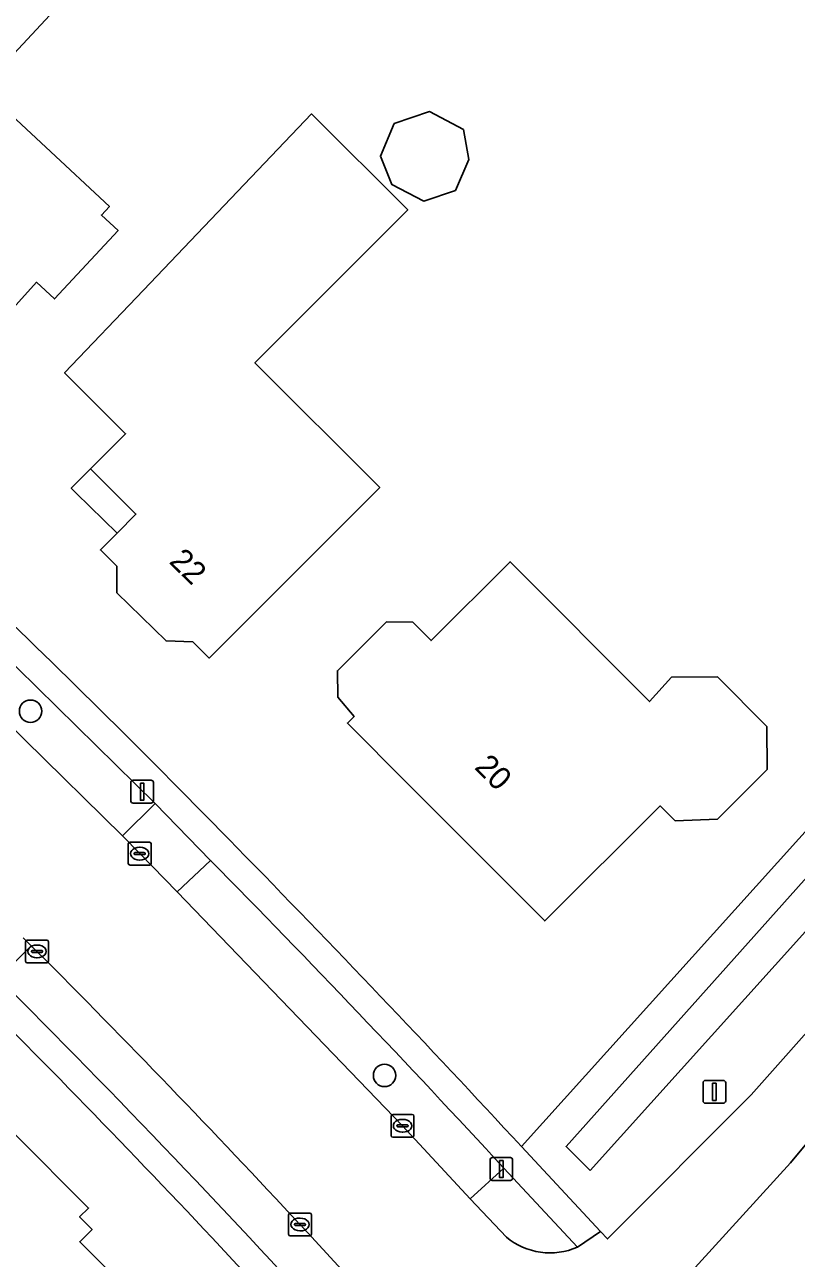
# Model space of a CAD drawing. Extents: x 160455 to 162082, y 388339 to 389736.
# Drawn here: x 160907.2 to 160941, y 389290.8 to 389344.8 of the extents above; entities that cross this region are included whole.
import ezdxf

# ---------------------------------------------------------------- set-up
doc = ezdxf.new("R2010")
doc.units = 0
for name, color, linetype in [('IMGEO_Berm_groen', 7, 'Continuous'), ('IMGEO_Boom', 7, 'Continuous'), ('IMGEO_Erf', 7, 'Continuous'), ('IMGEO_Groenvoorziening', 7, 'Continuous'), ('IMGEO_Kolk', 7, 'Continuous'), ('IMGEO_Lichtmast', 7, 'Continuous'), ('IMGEO_Pand', 7, 'Continuous'), ('IMGEO_Pand_nummerreeks', 7, 'Continuous'), ('IMGEO_Pand_overbouw', 7, 'Continuous'), ('IMGEO_Parkeervlak_open', 7, 'Continuous'), ('IMGEO_Rijbaan_lokaal_gesloten', 7, 'Continuous'), ('IMGEO_Voetpad_open', 7, 'Continuous'), ('IMGEO_Waterloop', 7, 'Continuous')]:
    doc.layers.add(name, color=color, linetype=linetype)

msp = doc.modelspace()

# ---------------------------------------------------------------- linework, layer by layer
at = {"layer": 'IMGEO_Berm_groen'}
for points in [[(160963.17, 389325.134), (160971.255, 389334.46), (160973.178, 389336.604), (160973.044, 389336.705), (160972.873, 389336.853), (160973.065, 389337.082), (160970.524, 389339.819), (160965.556, 389335.274), (160960.675, 389330.099), (160960.209, 389330.53), (160949.497, 389318.447), (160928.952, 389295.641), (160932.413, 389291.919), (160932.713, 389291.597), (160938.998, 389297.914)], [(160931.956, 389294.59), (160930.904, 389295.642), (160955.055, 389322.68), (160965.765, 389334.91), (160969.689, 389337.916), (160970.333, 389337.318), (160958.705, 389323.727), (160956.114, 389321.431)]]:
    msp.add_lwpolyline(points, close=True, dxfattribs=at)
at = {"layer": 'IMGEO_Boom'}
for centre in [(160907.464, 389314.713), (160922.957, 389298.761)]:
    msp.add_circle(centre, 0.489, dxfattribs=at)
at = {"layer": 'IMGEO_Erf'}
for points in [[(160928.952, 389295.641), (160949.497, 389318.447), (160960.209, 389330.53), (160969.702, 389340.704), (160959.946, 389350.862), (160956.46, 389354.428), (160954.588, 389356.272), (160945.889, 389364.839), (160942.5, 389368.028), (160934.163, 389375.661), (160931.567, 389378.005), (160929.083, 389380.277), (160919.616, 389388.693)], [(160913.621, 389311.665), (160913.924, 389311.358), (160916.188, 389309.057), (160916.498, 389308.739)]]:
    msp.add_lwpolyline(points, dxfattribs=at)
for points in [[(160906.417, 389350.542), (160910.087, 389347.129), (160905.328, 389342.011), (160910.913, 389336.817), (160910.566, 389336.444), (160911.297, 389335.764), (160908.51, 389332.766), (160907.719, 389333.5), (160904.1, 389329.491), (160903.628, 389329.928), (160902.808, 389329.041), (160900.353, 389331.319), (160901.184, 389332.213), (160898.755, 389334.47), (160898.267, 389334.924), (160898.955, 389335.664), (160895.708, 389338.681), (160899.059, 389342.393)], [(160919.763, 389340.872), (160923.976, 389336.666), (160917.285, 389329.964), (160922.746, 389324.512), (160918.816, 389320.575), (160915.283, 389317.036), (160914.56, 389317.756), (160913.399, 389317.788), (160911.239, 389319.899), (160911.242, 389321.058), (160910.519, 389321.778), (160911.252, 389322.514), (160912.077, 389323.342), (160910.088, 389325.323), (160911.625, 389326.866), (160908.95, 389329.531), (160912.401, 389333.15)], [(160926.418, 389340.188), (160926.641, 389338.882), (160926.061, 389337.516), (160924.67, 389337.043), (160923.271, 389337.775), (160922.779, 389339.022), (160923.385, 389340.448), (160924.922, 389340.971)], [(160935.521, 389316.2), (160937.525, 389316.224), (160939.683, 389314.04), (160939.701, 389312.153), (160937.529, 389309.983), (160935.684, 389309.906), (160935.027, 389310.564), (160929.969, 389305.524), (160927.297, 389308.206), (160923.955, 389311.544), (160921.331, 389314.189), (160921.627, 389314.487), (160920.916, 389315.331), (160920.898, 389316.486), (160923.047, 389318.629), (160924.194, 389318.611), (160924.994, 389317.808), (160928.454, 389321.258), (160934.56, 389315.132)], [(160894.382, 389289.448), (160897.104, 389292.173), (160900.369, 389295.444), (160903.086, 389298.164), (160905.888, 389295.361), (160906.744, 389296.217), (160910.002, 389292.95), (160909.613, 389292.561), (160910.158, 389292.017), (160909.614, 389291.473), (160914.047, 389287.043), (160909.778, 389282.768), (160904.809, 389287.73), (160899.607, 389282.52), (160896.33, 389285.793), (160897.185, 389286.649)]]:
    msp.add_lwpolyline(points, close=True, dxfattribs=at)
for centre, radius, start, end in [((160629.112, 389030.417), 400.057, 44.66971, 46.9193), ((160457.88, 388860.2), 641.497, 42.74909, 44.363413), ((160577.162, 388973.948), 464.053, 42.67676, 44.78939)]:
    msp.add_arc(centre, radius, start, end, dxfattribs=at)
at = {"layer": 'IMGEO_Groenvoorziening'}
msp.add_lwpolyline([(160938.166, 389285.49), (160958.376, 389308.295), (160958.517, 389308.217), (160968.065, 389318.948), (160967.858, 389319.117), (160973.691, 389325.611), (160973.489, 389326.584), (160978.149, 389331.58), (160976.054, 389333.864), (160975.891, 389333.741), (160975.754, 389333.895), (160975.615, 389334.058), (160970.49, 389329.042), (160943.335, 389298.069), (160940.727, 389294.929), (160935.207, 389288.877), (160935.351, 389288.713)], close=True, dxfattribs=at)
for points in [[(160903.052, 389306.803), (160902.669, 389306.396), (160906.062, 389303.017), (160907.494, 389304.436), (160907.145, 389304.79)], [(160931.397, 389291.238), (160928.178, 389294.702), (160926.707, 389293.353), (160928.294, 389291.68)]]:
    msp.add_lwpolyline(points, dxfattribs=at)
msp.add_arc((160930.204, 389293.975), 2.985, 230.2285, 293.5578, dxfattribs=at)
at = {"layer": 'IMGEO_Kolk'}
for p, q in [((160911.818, 389308.974), (160912.67, 389308.974)), ((160911.743, 389308.048), (160911.743, 389308.9)), ((160912.002, 389308.468), (160912.002, 389308.48)), ((160912.44, 389308.431), (160912.042, 389308.431)), ((160912.045, 389308.517), (160912.443, 389308.517)), ((160912.231, 389308.754), (160912.256, 389308.754)), ((160912.486, 389308.48), (160912.486, 389308.468)), ((160912.744, 389308.9), (160912.744, 389308.048)), ((160912.67, 389307.974), (160911.818, 389307.974)), ((160912.254, 389308.194), (160912.229, 389308.194)), ((160907.246, 389303.765), (160907.246, 389304.617)), ((160907.321, 389304.691), (160908.173, 389304.691)), ((160908.247, 389304.617), (160908.247, 389303.765)), ((160907.505, 389304.185), (160907.505, 389304.197)), ((160907.943, 389304.148), (160907.545, 389304.148)), ((160907.548, 389304.234), (160907.946, 389304.234)), ((160907.734, 389304.471), (160907.759, 389304.471)), ((160907.989, 389304.197), (160907.989, 389304.185)), ((160908.173, 389303.691), (160907.321, 389303.691)), ((160907.757, 389303.911), (160907.732, 389303.911)), ((160923.318, 389297.055), (160924.17, 389297.055)), ((160923.243, 389296.129), (160923.243, 389296.981)), ((160923.502, 389296.549), (160923.502, 389296.561)), ((160923.94, 389296.512), (160923.542, 389296.512)), ((160923.545, 389296.598), (160923.943, 389296.598)), ((160923.731, 389296.835), (160923.756, 389296.835)), ((160923.986, 389296.561), (160923.986, 389296.549)), ((160924.244, 389296.981), (160924.244, 389296.129)), ((160924.17, 389296.055), (160923.318, 389296.055)), ((160923.754, 389296.275), (160923.729, 389296.275)), ((160918.832, 389292.732), (160919.684, 389292.732)), ((160918.757, 389291.806), (160918.757, 389292.658)), ((160919.016, 389292.226), (160919.016, 389292.238)), ((160919.454, 389292.189), (160919.056, 389292.189)), ((160919.059, 389292.275), (160919.457, 389292.275)), ((160919.245, 389292.512), (160919.27, 389292.512)), ((160919.5, 389292.238), (160919.5, 389292.226)), ((160919.758, 389292.658), (160919.758, 389291.806)), ((160919.684, 389291.732), (160918.832, 389291.732)), ((160919.268, 389291.952), (160919.243, 389291.952))]:
    msp.add_line(p, q, dxfattribs=at)
for points in [[(160911.818, 389308.974), (160912.67, 389308.974)], [(160911.743, 389308.048), (160911.743, 389308.9)], [(160912.744, 389308.9), (160912.744, 389308.048)], [(160912.67, 389307.974), (160911.818, 389307.974)], [(160907.246, 389303.765), (160907.246, 389304.617)], [(160907.321, 389304.691), (160908.173, 389304.691)], [(160908.247, 389304.617), (160908.247, 389303.765)], [(160908.173, 389303.691), (160907.321, 389303.691)], [(160923.318, 389297.055), (160924.17, 389297.055)], [(160923.243, 389296.129), (160923.243, 389296.981)], [(160924.244, 389296.981), (160924.244, 389296.129)], [(160924.17, 389296.055), (160923.318, 389296.055)], [(160918.832, 389292.732), (160919.684, 389292.732)], [(160918.757, 389291.806), (160918.757, 389292.658)], [(160919.758, 389292.658), (160919.758, 389291.806)], [(160919.684, 389291.732), (160918.832, 389291.732)]]:
    msp.add_lwpolyline(points, dxfattribs=at)
for centre, radius, start, end in [((160911.82, 389308.898), 0.0765, 91.552, 178.448), ((160911.82, 389308.898), 0.0765, 91.552, 178.448), ((160912.668, 389308.898), 0.0765, 1.552, 88.448), ((160912.668, 389308.898), 0.0765, 1.552, 88.448), ((160912.042, 389308.477), 0.0403, 85.8775, 175.7526), ((160912.039, 389308.467), 0.0366, 178.938, 274.7102), ((160912.443, 389308.474), 0.043, 264.8664, 352.4533), ((160912.447, 389308.479), 0.0386, 1.7309, 96.639), ((160911.82, 389308.05), 0.0765, 181.552, 268.448), ((160911.82, 389308.05), 0.0765, 181.552, 268.448), ((160912.668, 389308.05), 0.0765, 271.552, 358.448), ((160912.668, 389308.05), 0.0765, 271.552, 358.448), ((160907.323, 389304.615), 0.0765, 91.552, 178.448), ((160907.323, 389304.615), 0.0765, 91.552, 178.448), ((160908.171, 389304.615), 0.0765, 1.552, 88.448), ((160908.171, 389304.615), 0.0765, 1.552, 88.448), ((160907.545, 389304.194), 0.0403, 85.8775, 175.7526), ((160907.542, 389304.184), 0.0366, 178.938, 274.7102), ((160907.946, 389304.191), 0.043, 264.8664, 352.4533), ((160907.95, 389304.196), 0.0386, 1.7309, 96.639), ((160907.323, 389303.767), 0.0765, 181.552, 268.448), ((160907.323, 389303.767), 0.0765, 181.552, 268.448), ((160908.171, 389303.767), 0.0765, 271.552, 358.448), ((160908.171, 389303.767), 0.0765, 271.552, 358.448), ((160923.32, 389296.979), 0.0765, 91.552, 178.448), ((160923.32, 389296.979), 0.0765, 91.552, 178.448), ((160924.168, 389296.979), 0.0765, 1.552, 88.448), ((160924.168, 389296.979), 0.0765, 1.552, 88.448), ((160923.542, 389296.558), 0.0403, 85.8775, 175.7526), ((160923.539, 389296.548), 0.0366, 178.938, 274.7102), ((160923.943, 389296.555), 0.043, 264.8664, 352.4533), ((160923.947, 389296.56), 0.0386, 1.7309, 96.639), ((160923.32, 389296.131), 0.0765, 181.552, 268.448), ((160923.32, 389296.131), 0.0765, 181.552, 268.448), ((160924.168, 389296.131), 0.0765, 271.552, 358.448), ((160924.168, 389296.131), 0.0765, 271.552, 358.448), ((160918.834, 389292.656), 0.0765, 91.552, 178.448), ((160918.834, 389292.656), 0.0765, 91.552, 178.448), ((160919.682, 389292.656), 0.0765, 1.552, 88.448), ((160919.682, 389292.656), 0.0765, 1.552, 88.448), ((160919.056, 389292.235), 0.0403, 85.8775, 175.7526), ((160919.053, 389292.225), 0.0366, 178.938, 274.7102), ((160919.457, 389292.232), 0.043, 264.8664, 352.4533), ((160919.461, 389292.237), 0.0386, 1.7309, 96.639), ((160918.834, 389291.808), 0.0765, 181.552, 268.448), ((160918.834, 389291.808), 0.0765, 181.552, 268.448), ((160919.682, 389291.808), 0.0765, 271.552, 358.448), ((160919.682, 389291.808), 0.0765, 271.552, 358.448)]:
    msp.add_arc(centre, radius, start, end, dxfattribs=at)
for centre, major_axis, ratio, start_param, end_param in [((160912.23, 389308.474), (-0.387, 0.002), 0.722429, 4.712389, 7.853982), ((160912.255, 389308.474), (-0.39, 0.002), 0.717154, 1.570796, 4.712389), ((160907.733, 389304.191), (-0.387, 0.002), 0.722429, 4.712389, 7.853982), ((160907.758, 389304.191), (-0.39, 0.002), 0.717154, 1.570796, 4.712389), ((160923.73, 389296.555), (-0.387, 0.002), 0.722429, 4.712389, 7.853982), ((160923.755, 389296.555), (-0.39, 0.002), 0.717154, 1.570796, 4.712389), ((160919.244, 389292.232), (-0.387, 0.002), 0.722429, 4.712389, 7.853982), ((160919.269, 389292.232), (-0.39, 0.002), 0.717154, 1.570796, 4.712389)]:
    msp.add_ellipse(centre, major_axis=major_axis, ratio=ratio, start_param=start_param, end_param=end_param, dxfattribs=at)
at = {"layer": 'IMGEO_Lichtmast'}
for p, q in [((160911.949, 389311.691), (160912.739, 389311.691)), ((160912.739, 389311.691), (160911.949, 389311.691)), ((160911.849, 389310.791), (160911.849, 389311.591)), ((160911.849, 389311.591), (160911.849, 389310.791)), ((160912.839, 389311.591), (160912.839, 389310.791)), ((160912.839, 389310.791), (160912.839, 389311.591)), ((160912.739, 389310.691), (160911.949, 389310.691)), ((160911.949, 389310.691), (160912.739, 389310.691)), ((160936.897, 389297.643), (160936.897, 389298.443)), ((160936.897, 389298.443), (160936.897, 389297.643)), ((160936.997, 389298.543), (160937.787, 389298.543)), ((160937.787, 389298.543), (160936.997, 389298.543)), ((160937.887, 389298.443), (160937.887, 389297.643)), ((160937.887, 389297.643), (160937.887, 389298.443)), ((160937.787, 389297.543), (160936.997, 389297.543)), ((160936.997, 389297.543), (160937.787, 389297.543)), ((160927.574, 389294.259), (160927.574, 389295.059)), ((160927.574, 389295.059), (160927.574, 389294.259)), ((160927.674, 389295.159), (160928.464, 389295.159)), ((160928.464, 389295.159), (160927.674, 389295.159)), ((160928.564, 389295.059), (160928.564, 389294.259)), ((160928.564, 389294.259), (160928.564, 389295.059)), ((160928.464, 389294.159), (160927.674, 389294.159)), ((160927.674, 389294.159), (160928.464, 389294.159))]:
    msp.add_line(p, q, dxfattribs=at)
for points in [[(160912.269, 389311.566), (160912.419, 389311.566), (160912.419, 389310.816), (160912.269, 389310.816), (160912.269, 389311.566)], [(160937.317, 389298.418), (160937.467, 389298.418), (160937.467, 389297.668), (160937.317, 389297.668), (160937.317, 389298.418)], [(160927.994, 389295.034), (160928.144, 389295.034), (160928.144, 389294.284), (160927.994, 389294.284), (160927.994, 389295.034)]]:
    msp.add_lwpolyline(points, dxfattribs=at)
for centre, start, end in [((160911.949, 389311.591), 90, 180), ((160911.949, 389311.591), 90, 180), ((160912.739, 389311.591), 0, 90), ((160912.739, 389311.591), 360, 90), ((160911.949, 389310.791), 180, 270), ((160911.949, 389310.791), 180, 270), ((160912.739, 389310.791), 270, 0), ((160912.739, 389310.791), 270, 0), ((160936.997, 389298.443), 90, 180), ((160936.997, 389298.443), 90, 180), ((160937.787, 389298.443), 0, 90), ((160937.787, 389298.443), 360, 90), ((160936.997, 389297.643), 180, 270), ((160936.997, 389297.643), 180, 270), ((160937.787, 389297.643), 270, 0), ((160937.787, 389297.643), 270, 0), ((160927.674, 389295.059), 90, 180), ((160927.674, 389295.059), 90, 180), ((160928.464, 389295.059), 0, 90), ((160928.464, 389295.059), 360, 90), ((160927.674, 389294.259), 180, 270), ((160927.674, 389294.259), 180, 270), ((160928.464, 389294.259), 270, 0), ((160928.464, 389294.259), 270, 0)]:
    msp.add_arc(centre, 0.1, start, end, dxfattribs=at)
at = {"layer": 'IMGEO_Pand'}
for points in [[(160900.353, 389331.319), (160902.808, 389329.041), (160903.628, 389329.928), (160904.1, 389329.491), (160907.719, 389333.5), (160908.51, 389332.766), (160911.297, 389335.764), (160910.566, 389336.444), (160910.913, 389336.817), (160905.328, 389342.011), (160910.087, 389347.129), (160906.417, 389350.542), (160899.059, 389342.393), (160895.708, 389338.681), (160898.955, 389335.664), (160898.267, 389334.924), (160898.755, 389334.47), (160901.184, 389332.213)], [(160918.816, 389320.575), (160922.746, 389324.512), (160917.285, 389329.964), (160923.976, 389336.666), (160919.763, 389340.872), (160912.401, 389333.15), (160908.95, 389329.531), (160911.625, 389326.866), (160910.088, 389325.323), (160912.077, 389323.342), (160911.252, 389322.514), (160910.519, 389321.778), (160911.242, 389321.058), (160911.239, 389319.899), (160913.399, 389317.788), (160914.56, 389317.756), (160915.283, 389317.036)], [(160922.779, 389339.022), (160923.271, 389337.775), (160924.67, 389337.043), (160926.061, 389337.516), (160926.641, 389338.882), (160926.418, 389340.188), (160924.922, 389340.971), (160923.385, 389340.448)], [(160924.994, 389317.808), (160924.194, 389318.611), (160923.047, 389318.629), (160920.898, 389316.486), (160920.916, 389315.331), (160921.627, 389314.487), (160921.331, 389314.189), (160923.955, 389311.544), (160927.297, 389308.206), (160929.969, 389305.524), (160935.027, 389310.564), (160935.684, 389309.906), (160937.529, 389309.983), (160939.701, 389312.153), (160939.683, 389314.04), (160937.525, 389316.224), (160935.521, 389316.2), (160934.56, 389315.132), (160928.454, 389321.258)], [(160900.369, 389295.444), (160897.104, 389292.173), (160894.382, 389289.448), (160897.185, 389286.649), (160896.33, 389285.793), (160899.607, 389282.52), (160904.809, 389287.73), (160909.778, 389282.768), (160914.047, 389287.043), (160909.614, 389291.473), (160910.158, 389292.017), (160909.613, 389292.561), (160910.002, 389292.95), (160906.744, 389296.217), (160905.888, 389295.361), (160903.086, 389298.164)]]:
    msp.add_lwpolyline(points, close=True, dxfattribs=at)
at = {"layer": 'IMGEO_Pand_overbouw'}
msp.add_lwpolyline([(160911.252, 389322.514), (160912.077, 389323.342), (160910.088, 389325.323), (160909.479, 389324.707), (160909.246, 389324.481), (160909.465, 389324.255)], close=True, dxfattribs=at)
at = {"layer": 'IMGEO_Parkeervlak_open'}
msp.add_lwpolyline([(160904.296, 389319.131), (160902.92, 389317.666), (160911.485, 389309.259), (160912.92, 389310.664)], close=True, dxfattribs=at)
for points in [[(160915.347, 389308.175), (160913.881, 389306.804), (160923.744, 389296.556), (160926.707, 389293.353), (160928.178, 389294.702)], [(160907.746, 389304.19), (160907.494, 389304.436), (160906.062, 389303.017)], [(160921.233, 389287.104), (160922.733, 389288.454), (160919.257, 389292.23)]]:
    msp.add_lwpolyline(points, dxfattribs=at)
for centre, radius, start, end in [((160499.837, 388899.618), 582.724, 42.687152, 44.516575), ((160584.08, 388981.156), 457.286, 42.86409, 44.94405), ((160593.31, 388989.66), 442.726, 42.20975, 45.05538)]:
    msp.add_arc(centre, radius, start, end, dxfattribs=at)
at = {"layer": 'IMGEO_Rijbaan_lokaal_gesloten'}
for points in [[(160934.591, 389287.715), (160935.351, 389288.713), (160935.207, 389288.877), (160940.727, 389294.929), (160943.335, 389298.069), (160970.49, 389329.042), (160975.615, 389334.058), (160973.178, 389336.604), (160971.255, 389334.46), (160963.17, 389325.134), (160938.998, 389297.914), (160932.713, 389291.597), (160932.413, 389291.919), (160931.397, 389291.238)], [(160928.294, 389291.68), (160926.707, 389293.353), (160923.744, 389296.556), (160913.881, 389306.804), (160912.245, 389308.474), (160911.485, 389309.259), (160902.92, 389317.666)], [(160907.145, 389304.79), (160907.494, 389304.436), (160907.746, 389304.19)], [(160919.257, 389292.23), (160922.733, 389288.454), (160923.735, 389287.346)]]:
    msp.add_lwpolyline(points, dxfattribs=at)
for centre, radius, start, end in [((160584.08, 388981.156), 457.286, 42.86409, 44.94405), ((160930.204, 389293.975), 2.985, 230.2285, 293.5578)]:
    msp.add_arc(centre, radius, start, end, dxfattribs=at)
at = {"layer": 'IMGEO_Voetpad_open'}
for points in [[(160890.309, 389332.114), (160892.889, 389329.765), (160901.696, 389321.594), (160904.296, 389319.131), (160912.92, 389310.664), (160915.347, 389308.175)], [(160916.498, 389308.739), (160916.188, 389309.057), (160913.924, 389311.358), (160913.621, 389311.665)], [(160928.178, 389294.702), (160931.397, 389291.238), (160932.413, 389291.919), (160928.952, 389295.641)]]:
    msp.add_lwpolyline(points, dxfattribs=at)
msp.add_lwpolyline([(160913.881, 389306.804), (160915.347, 389308.175), (160912.92, 389310.664), (160911.485, 389309.259), (160912.245, 389308.474)], close=True, dxfattribs=at)
for centre, radius, start, end in [((160629.112, 389030.417), 400.057, 44.66971, 46.9193), ((160457.88, 388860.2), 641.497, 42.74909, 44.363413), ((160499.837, 388899.618), 582.724, 42.687152, 44.516575), ((160593.31, 388989.66), 442.726, 42.20975, 45.05538), ((160577.162, 388973.948), 464.053, 42.67676, 44.78939)]:
    msp.add_arc(centre, radius, start, end, dxfattribs=at)
at = {"layer": 'IMGEO_Waterloop'}
msp.add_lwpolyline([(160931.956, 389294.59), (160956.114, 389321.431), (160958.705, 389323.727), (160970.333, 389337.318), (160969.689, 389337.916), (160965.765, 389334.91), (160955.055, 389322.68), (160930.904, 389295.642)], close=True, dxfattribs=at)

# ---------------------------------------------------------------- texts
at = {"layer": 'IMGEO_Pand_nummerreeks'}
for s, rotation, p in [('22', 315.6573, (160913.487, 389321.225)), ('20', 314.9082, (160926.854, 389312.219))]:
    msp.add_text(s, height=1, rotation=rotation, dxfattribs=at).set_placement(p)

doc.saveas('drawing.dxf')
